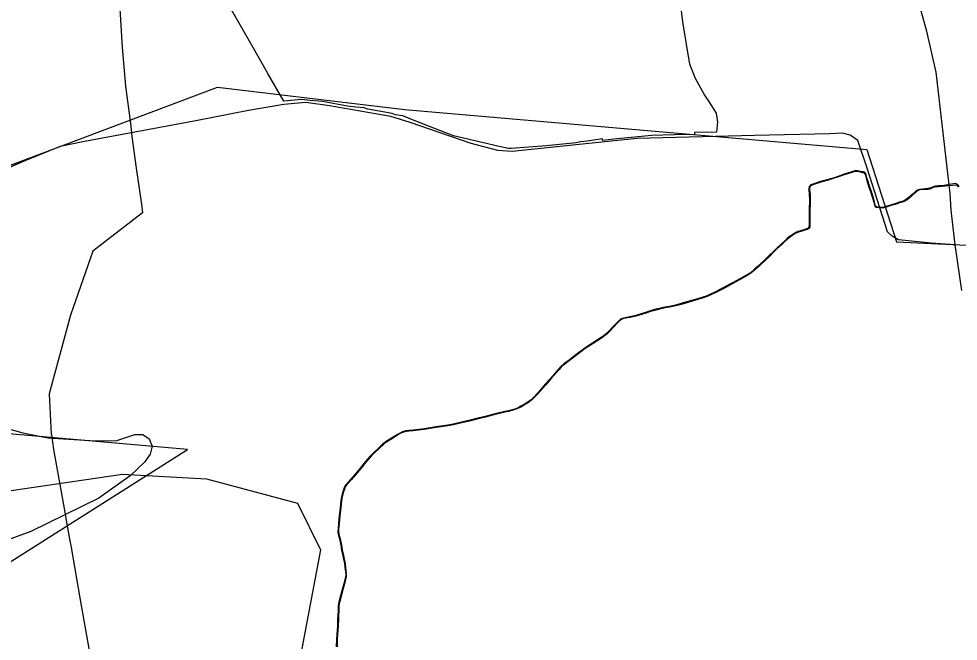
# Model space of a CAD drawing. Extents: x -789162 to -606354, y -1062736 to -945481.
# Drawn here: x -681766 to -680480, y -982196 to -981343 of the extents above; entities that cross this region are included whole.
import ezdxf

# ---------------------------------------------------------------- set-up
doc = ezdxf.new("R2010")
doc.units = 0
for name, color, linetype in [('_SIRSI VZTAHY_CYKLOTRASY MISTNI S', 7, 'Continuous'), ('_SIRSI VZTAHY_ELEKTRICKE VEDENI VN 110 kV S', 7, 'Continuous'), ('_SIRSI VZTAHY_OP vodnich zdroju II stupne', 7, 'Continuous'), ('_SIRSI VZTAHY_SILNICE II TRIDY_STAV', 7, 'Continuous'), ('_SIRSI VZTAHY_SILNICE III TRIDY_STAV', 7, 'Continuous'), ('_SIRSI VZTAHY_USES_NRBK_S', 7, 'Continuous'), ('_SIRSI VZTAHY_VTL PLYNOVOD', 7, 'Continuous')]:
    doc.layers.add(name, color=color, linetype=linetype)

msp = doc.modelspace()

# ---------------------------------------------------------------- linework, layer by layer
at = {"layer": '_SIRSI VZTAHY_CYKLOTRASY MISTNI S'}
for points in [[(-681865.1, -981576.1), (-681494, -981436.3), (-681237.5, -981467.1), (-680604.8, -981521.9), (-680563.8, -981648.5), (-680054.3, -981672.4), (-679814.9, -981456.8), (-679476.3, -981614.2), (-679130.9, -981771.7), (-678730.8, -981922.2), (-678395.7, -982024.9)], [(-683584.4, -984928.8), (-683207.4, -984849.1), (-683071.9, -984832.6), (-682972.8, -984387.7), (-683178, -984031.8), (-682844.7, -984024.3), (-682585.3, -984073.3), (-682552.7, -983910), (-682749.1, -983758.6), (-682441.7, -983384.7), (-682273.9, -983306.9), (-682141.1, -983288.3), (-682199.5, -983179.3), (-682055.7, -983157.9), (-681830, -983246.9), (-682123.6, -982719.1), (-682205.7, -982513.8), (-682250.1, -982342.7), (-682164, -982189.3), (-681832.3, -982120.9), (-681534.8, -981932.7), (-681873.7, -981903), (-681915.7, -981578.8)]]:
    msp.add_lwpolyline(points, dxfattribs=at)
at = {"layer": '_SIRSI VZTAHY_ELEKTRICKE VEDENI VN 110 kV S'}
for points in [[(-680478.1, -981572.8), (-680479.5, -981570.7), (-680480.4, -981569.9), (-680481.2, -981569.5), (-680483.1, -981568.6), (-680501.8, -981571.4), (-680506.5, -981571.6), (-680510.7, -981571.9), (-680512.4, -981572.4), (-680515.7, -981573.8), (-680518.3, -981574.8), (-680520.9, -981575.4), (-680523.4, -981575.6), (-680524.8, -981575.9), (-680532.2, -981576.6), (-680534.4, -981577.2), (-680536.1, -981578), (-680537, -981578.6), (-680540.8, -981581.9), (-680543.6, -981584.5), (-680547.1, -981587.8), (-680550.1, -981590), (-680553.1, -981591.8), (-680555.1, -981592.6), (-680560, -981594.2), (-680566.1, -981596.4), (-680569.5, -981597.2), (-680572.3, -981598), (-680578.6, -981599.9), (-680581.6, -981601.1), (-680582.8, -981601.5), (-680590.2, -981600.9), (-680591, -981600.6), (-680592, -981600.1), (-680592.6, -981599.2), (-680593.1, -981597.8), (-680594.1, -981594.2), (-680596, -981587.2), (-680598.3, -981579.6), (-680600.4, -981573.4), (-680602.7, -981565.9), (-680604.5, -981560.5), (-680605.8, -981555.7), (-680606.5, -981554.2), (-680607.9, -981553.1), (-680609.9, -981552.6), (-680613.3, -981552.1), (-680617.4, -981551), (-680619.6, -981550.6), (-680621.2, -981550.9), (-680626.6, -981552.8), (-680635.6, -981555.8), (-680645.1, -981559.1), (-680650.8, -981560.9), (-680659.3, -981563.3), (-680662.8, -981564.2), (-680667.9, -981565.7), (-680678.8, -981569.3), (-680681.4, -981570.4), (-680682.6, -981571.4), (-680683.4, -981572.6), (-680684.1, -981575.4), (-680684.1, -981577.7), (-680683.4, -981582.8), (-680683.2, -981591.3), (-680683.2, -981595.6), (-680683.4, -981599.9)], [(-680478.9, -981573.2), (-680480, -981571.6), (-680481.1, -981571), (-680482.6, -981570.9), (-680501.6, -981572.5), (-680506.6, -981572.8), (-680510.7, -981573.2), (-680512.5, -981573.6), (-680515.5, -981575), (-680518.2, -981576.1), (-680520.9, -981576.5), (-680523.2, -981576.5), (-680524.7, -981576.5), (-680532.1, -981577.2), (-680534.2, -981578), (-680535.1, -981578.6), (-680536.2, -981579.4), (-680540.2, -981582.8), (-680542.9, -981585.2), (-680546.7, -981588.5), (-680549.6, -981590.7), (-680552.8, -981592.6), (-680554.8, -981593.5), (-680559.7, -981595.1), (-680565.8, -981597.1), (-680569.4, -981597.9), (-680571.9, -981598.6), (-680578, -981600.8), (-680581.4, -981601.8), (-680582.8, -981602.1), (-680590.4, -981601.5), (-680591.5, -981601.3), (-680592.7, -981600.7), (-680593.3, -981599.7), (-680593.9, -981597.8), (-680594.8, -981594.6), (-680597, -981587.2), (-680599.3, -981579.8), (-680601.3, -981573.8), (-680603.7, -981566.4), (-680605.3, -981560.5), (-680606.6, -981556), (-680607.5, -981554.8), (-680608.5, -981554.2), (-680610.2, -981553.6), (-680613.6, -981552.8), (-680617.6, -981551.9), (-680619.6, -981551.8), (-680620.9, -981552), (-680626.5, -981553.6), (-680635.5, -981556.6), (-680644.9, -981559.7), (-680650.6, -981561.6), (-680658.8, -981564.2), (-680662.5, -981565.2), (-680667.5, -981566.5), (-680678.5, -981570.4), (-680680.5, -981571.1), (-680681.8, -981572.1), (-680682.7, -981573.2), (-680683.2, -981575.3), (-680683.2, -981576.9), (-680682.4, -981582.8), (-680682.3, -981591.5), (-680682.3, -981595.5), (-680682.4, -981599.9)], [(-680683.5, -981603.6), (-680683.7, -981608.6), (-680683.7, -981617.5), (-680683.6, -981624.6), (-680684, -981628), (-680685, -981629.5), (-680686.8, -981630.7), (-680688.5, -981631.2), (-680691.1, -981631.8), (-680695.4, -981633.1), (-680698.6, -981634.3), (-680702.1, -981635.7), (-680706.1, -981638.1), (-680709.9, -981640.8), (-680713.8, -981644), (-680717.5, -981647.3), (-680721.8, -981651.5), (-680728.3, -981657.5), (-680732, -981661.1), (-680739.1, -981668.1), (-680742.8, -981671.7), (-680752.5, -981680.7), (-680759.1, -981686.4), (-680764.2, -981690.7), (-680768, -981693), (-680778.4, -981699), (-680788.8, -981704.6), (-680800, -981710.6), (-680811.1, -981716.3), (-680823.5, -981722.2), (-680829.2, -981724.3), (-680839.4, -981727.4), (-680851.4, -981730.7), (-680859.1, -981733), (-680866.5, -981734.9), (-680875.1, -981736.9), (-680880.8, -981738), (-680895.4, -981741.2), (-680901, -981743), (-680907.8, -981745.2), (-680921.1, -981749.2), (-680929.1, -981751.1), (-680937.9, -981752.8), (-680942, -981754.4), (-680945.4, -981757.4), (-680953.3, -981765.7), (-680957, -981769.7), (-680961.1, -981773.8), (-680964.2, -981776.6), (-680968.6, -981779.6), (-680979.9, -981786.6), (-680990.9, -981793.9), (-681005.2, -981804.5), (-681014.3, -981811.7), (-681019, -981815.1), (-681023.3, -981818.8), (-681026.8, -981822.6), (-681038, -981835.6), (-681045, -981843.5), (-681049.1, -981848.3), (-681055.7, -981855.8), (-681061, -981861.5), (-681064.4, -981864.6), (-681068.6, -981867.7), (-681072.7, -981870.2), (-681078.3, -981873.4), (-681082.1, -981875.7), (-681086.7, -981877.5), (-681095.5, -981879.8), (-681100.4, -981880.9), (-681109.9, -981883.1), (-681115.6, -981884.6), (-681127.3, -981887.5), (-681137.3, -981889.9), (-681149.7, -981893), (-681159.7, -981895.5), (-681173.1, -981898.6), (-681178.7, -981899.6), (-681194.6, -981902), (-681211, -981904.5), (-681226.1, -981906.5), (-681231.8, -981907)], [(-680682.6, -981604), (-680682.7, -981608.6), (-680682.8, -981617.6), (-680682.7, -981624.6), (-680682.9, -981628.2), (-680684.1, -981630.2), (-680686.4, -981631.6), (-680688.3, -981632.1), (-680690.9, -981632.7), (-680695.1, -981634), (-680698.2, -981635.2), (-680701.7, -981636.6), (-680705.6, -981638.8), (-680709.3, -981641.6), (-680713.2, -981644.8), (-680716.8, -981647.9), (-680721.1, -981652.2), (-680727.7, -981658.1), (-680731.4, -981661.6), (-680738.5, -981668.8), (-680742.2, -981672.2), (-680751.9, -981681.5), (-680758.4, -981687.1), (-680763.6, -981691.4), (-680767.5, -981693.9), (-680777.9, -981699.8), (-680788.2, -981705.5), (-680799.7, -981711.6), (-680810.7, -981717.1), (-680823.1, -981723.2), (-680828.9, -981725.2), (-680839.2, -981728.4), (-680851.2, -981731.7), (-680858.9, -981734), (-680866.3, -981735.9), (-680874.9, -981737.8), (-680880.8, -981738.9), (-680895.1, -981742.2), (-680900.7, -981743.9), (-680907.5, -981746.1), (-680920.9, -981750.2), (-680928.9, -981752), (-680937.8, -981753.5), (-680941.5, -981755.1), (-680944.8, -981758), (-680952.6, -981766.3), (-680956.3, -981770.3), (-680960.4, -981774.4), (-680963.7, -981777.2), (-680968.1, -981780.3), (-680979.5, -981787.4), (-680990.4, -981794.5), (-681004.7, -981805.3), (-681013.7, -981812.4), (-681018.4, -981815.9), (-681022.8, -981819.3), (-681026.2, -981823.1), (-681037.4, -981836.1), (-681044.3, -981844.1), (-681048.4, -981848.9), (-681055.1, -981856.4), (-681060.5, -981862.1), (-681063.8, -981865.2), (-681068.1, -981868.4), (-681072.2, -981870.9), (-681077.8, -981874.2), (-681081.7, -981876.3), (-681086.4, -981878.2), (-681095.2, -981880.6), (-681100.2, -981881.7), (-681109.6, -981883.9), (-681115.3, -981885.3), (-681127.1, -981888.4), (-681137, -981890.9), (-681149.4, -981893.9), (-681159.5, -981896.4), (-681173, -981899.5), (-681178.5, -981900.4), (-681194.3, -981902.9), (-681210.9, -981905.4), (-681226, -981907.3), (-681231.5, -981907.9)], [(-680683.4, -981602.2), (-680683.5, -981603.6)], [(-680683.4, -981599.9), (-680683.4, -981602.2)], [(-680682.5, -981601.9), (-680682.6, -981604)], [(-680682.4, -981599.9), (-680682.5, -981601.9)], [(-681231.8, -981907), (-681236.1, -981907.4), (-681240.7, -981908.6), (-681244.9, -981910.9), (-681253.5, -981916.1), (-681263.9, -981922.5), (-681265.4, -981923.5), (-681267.4, -981925.3), (-681273.3, -981931), (-681280.1, -981937.2), (-681285.6, -981942.8), (-681291.3, -981949.4), (-681298.6, -981958.2), (-681305.6, -981966.8), (-681311.7, -981974), (-681318.2, -981981.4), (-681319.7, -981983.3), (-681320.5, -981985.5), (-681321.7, -981989.3), (-681323.2, -981993.9), (-681324.7, -981999.3), (-681325.2, -982003.4), (-681325.9, -982012.1), (-681327.2, -982023.5), (-681328.2, -982033.6), (-681328.9, -982041.6), (-681329.1, -982045.5), (-681328.5, -982049), (-681327, -982055.4), (-681325, -982064.1), (-681323.9, -982070.7), (-681322.4, -982078.5), (-681321.3, -982083.3), (-681320.2, -982089.2), (-681319.6, -982094.5), (-681318.3, -982103.2), (-681318.3, -982104.7), (-681318.8, -982107.4), (-681320.9, -982116.7), (-681321.7, -982120.1), (-681323.1, -982124.5), (-681325.5, -982133.5), (-681327.9, -982142.1), (-681328.3, -982144.5), (-681328.5, -982147.1), (-681328.8, -982154.1), (-681329.1, -982159.6), (-681329.4, -982165.4), (-681329.8, -982175.1), (-681330.5, -982186.3), (-681330.9, -982192.8), (-681331.2, -982203)], [(-681231.5, -981907.9), (-681235.7, -981908.4), (-681240.5, -981909.4), (-681244.6, -981911.6), (-681252.9, -981916.9), (-681263.4, -981923.3), (-681264.9, -981924.3), (-681266.6, -981925.8), (-681272.7, -981931.6), (-681279.4, -981937.9), (-681281.9, -981940.3), (-681284.9, -981943.4), (-681290.6, -981950.2), (-681297.8, -981958.8), (-681304.9, -981967.4), (-681311, -981974.5), (-681317.6, -981982), (-681319, -981983.8), (-681319.7, -981985.6), (-681320.8, -981989.6), (-681322.4, -981994.2), (-681323.8, -981999.5), (-681324.3, -982003.4), (-681325, -982012.2), (-681326.3, -982023.6), (-681327.3, -982033.9), (-681328, -982041.8), (-681328.2, -982045.6), (-681327.7, -982048.8), (-681326, -982055.3), (-681324.1, -982064), (-681323, -982070.5), (-681321.5, -982078.2), (-681320.3, -982083.1), (-681319.3, -982089), (-681318.6, -982094.4), (-681317.5, -982103.1), (-681317.5, -982104.8), (-681317.8, -982107), (-681319.9, -982116.8), (-681320.7, -982120.2), (-681322.2, -982124.9), (-681324.6, -982133.6), (-681327, -982142.4), (-681327.4, -982144.5), (-681327.6, -982147), (-681327.8, -982153.8), (-681328.2, -982159.7), (-681328.4, -982165.5), (-681328.9, -982175.1), (-681329.6, -982186.4), (-681329.9, -982192.7), (-681330.2, -982203)]]:
    msp.add_lwpolyline(points, dxfattribs=at)
at = {"layer": '_SIRSI VZTAHY_OP vodnich zdroju II stupne'}
msp.add_lwpolyline([(-680859.1, -981331.9), (-680857, -981346.8), (-680855.3, -981358.3), (-680854.1, -981365.9), (-680851.2, -981383.6), (-680847.6, -981404.6), (-680841.3, -981421), (-680840.4, -981423.4), (-680827.2, -981447.2), (-680821.6, -981455.8), (-680811.2, -981472.2), (-680809, -981484.5), (-680810.5, -981498), (-680840.5, -981498.7), (-680840.5, -981501.1), (-680868, -981501.6), (-680899.5, -981502.5), (-680922.4, -981504.9), (-680947.2, -981507.4), (-680966.6, -981509.4), (-680966.7, -981507.1), (-680987.8, -981510.4), (-680992.3, -981510.8), (-680996.8, -981511.2), (-681002.6, -981512.7), (-681043.6, -981516.6), (-681091.9, -981520.3), (-681095.6, -981520.4), (-681108.4, -981517.9), (-681164.6, -981504.7), (-681170.5, -981503.1), (-681224.4, -981482), (-681240, -981475.6), (-681250.7, -981474.3), (-681254.6, -981472.6), (-681287.9, -981466.7), (-681293, -981464.9), (-681304.3, -981463.7), (-681315.7, -981462.4), (-681350.1, -981456.1), (-681367.2, -981454.9), (-681379.1, -981453.5), (-681403.2, -981455.8), (-681424.9, -981417.8), (-681444.8, -981382.8), (-681490.6, -981302.2)], dxfattribs=at)
at = {"layer": '_SIRSI VZTAHY_SILNICE II TRIDY_STAV'}
for points in [[(-680536.8, -981309.9), (-680523.3, -981357.8), (-680510.3, -981415.7), (-680491, -981582.1), (-680489.5, -981604.9), (-680484.1, -981652.5)], [(-680484.1, -981652.5), (-680474.9, -981715.2)]]:
    msp.add_lwpolyline(points, dxfattribs=at)
at = {"layer": '_SIRSI VZTAHY_SILNICE III TRIDY_STAV'}
for points in [[(-680484.1, -981652.5), (-680516.5, -981650), (-680561.4, -981645.7), (-680570.1, -981640.6), (-680576.2, -981634.6), (-680604.4, -981547.2), (-680616.9, -981509.7), (-680627.3, -981502.2), (-680637.8, -981499.6), (-680655.1, -981500.6), (-680758.6, -981502.8), (-680919.4, -981506.6), (-680998.4, -981515.1), (-681090.4, -981524.6), (-681110, -981523.2), (-681146.6, -981513.8), (-681230.2, -981485), (-681256.4, -981476.7), (-681340.6, -981462), (-681373.1, -981457.4), (-681403, -981460), (-681451.3, -981468.4), (-681523.6, -981482.4), (-681678.2, -981511.4), (-681709.5, -981517.7), (-681757.8, -981537.2), (-681858.2, -981580.6)], [(-681798.2, -981899.7), (-681760.5, -981909.8), (-681726.1, -981917), (-681661.3, -981921.2), (-681631.8, -981920.7), (-681607, -981912.1), (-681596.3, -981912.4), (-681587.4, -981918.4), (-681583.6, -981928.2), (-681586.2, -981939.4), (-681594.1, -981950.2), (-681613.5, -981968.9), (-681656.6, -981999.4), (-681749.7, -982045.3), (-681886.3, -982095.1)]]:
    msp.add_lwpolyline(points, dxfattribs=at)
at = {"layer": '_SIRSI VZTAHY_USES_NRBK_S'}
msp.add_lwpolyline([(-681879.6, -982004.1), (-681624.2, -981966.8), (-681508.9, -981972.9), (-681384.5, -982006.3), (-681352.7, -982070.1), (-681392.1, -982278.1), (-681404.2, -982367.7), (-681478.6, -982423.9), (-681686.5, -982501.3), (-681776, -982589.4)], dxfattribs=at)
at = {"layer": '_SIRSI VZTAHY_VTL PLYNOVOD'}
msp.add_lwpolyline([(-681629.2, -981306), (-681624.7, -981381.9), (-681619.8, -981435.1), (-681613.1, -981486.1), (-681612.2, -981494.9), (-681611.2, -981503.7), (-681611.2, -981504.2), (-681611.2, -981504.2), (-681605.2, -981547.5), (-681598.8, -981590.7), (-681598.1, -981596.8), (-681596.7, -981608.5), (-681664.6, -981661.3), (-681695.2, -981748.7), (-681724.5, -981856.7), (-681724.5, -981857.1), (-681721.6, -981911.9), (-681721.5, -981912.3), (-681719.9, -981922.7), (-681718.4, -981933), (-681703.1, -982018.6), (-681703.1, -982018.9), (-681701.5, -982027.5), (-681696.1, -982058), (-681695, -982064.4), (-681681.9, -982139), (-681669.8, -982208.1)], dxfattribs=at)

doc.saveas('drawing.dxf')
